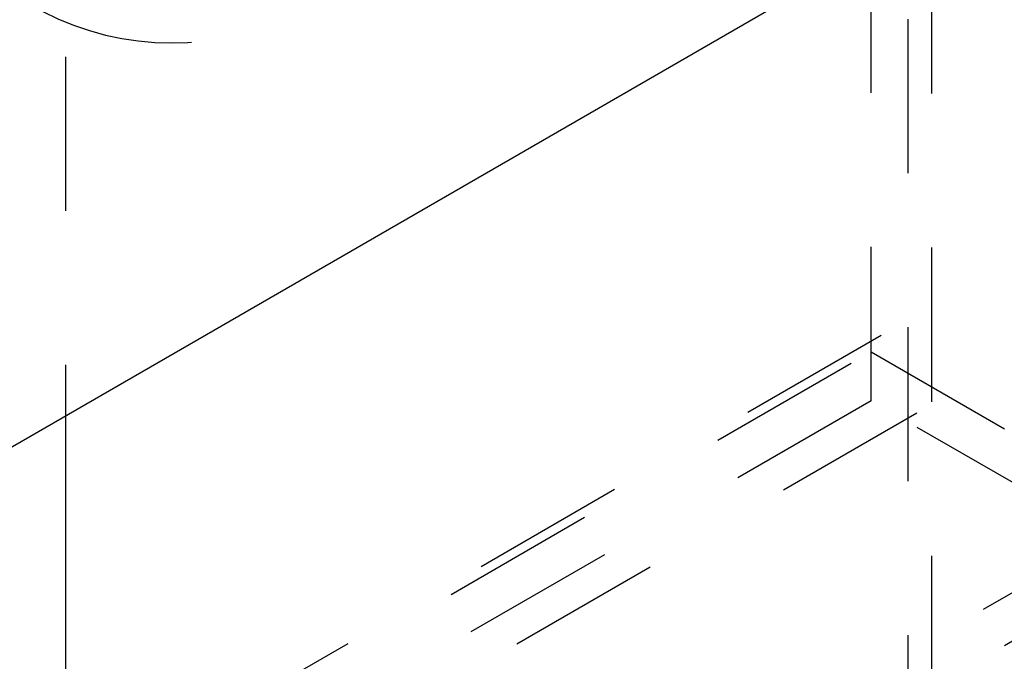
# Model space of a CAD drawing. Header units: inches. Extents: x 1907 to 2452, y -210 to -54.
# Tile 540 of 656: x 2010.269 to 2010.909, y -194.797 to -194.38. Entities that reach past the tile are written whole.
import ezdxf

# ---------------------------------------------------------------- set-up
doc = ezdxf.new("R2010")
doc.units = ezdxf.units.IN
doc.header["$LTSCALE"] = 0.5
doc.header["$MEASUREMENT"] = 0
doc.linetypes.add('HIDDEN', pattern=[0.225, 0.15, -0.075])
doc.layers.add('SID-M-H', color=4, linetype='HIDDEN')
doc.layers.add('SID-M-S', color=105, linetype='Continuous')

msp = doc.modelspace()

# ---------------------------------------------------------------- linework, layer by layer
at = {"layer": 'SID-M-H'}
for p, q in [((2010.846, -192.98005), (2010.846, -195.57012)), ((2010.299, -193.00455), (2010.299, -194.63763)), ((2010.8615, -193.52844), (2010.8615, -195.16185)), ((2012.54045, -193.8134), (2010.20199, -195.16337)), ((2010.21589, -195.18662), (2012.55435, -193.83666)), ((2010.82222, -194.62785), (2010.82222, -194.29462)), ((2011.17516, -194.38554), (2008.31262, -196.03805)), ((2008.34045, -196.08543), (2011.20299, -194.43292)), ((2008.81735, -195.75338), (2010.82222, -194.59599)), ((2010.82222, -194.59599), (2010.95264, -194.67128)), ((2010.82222, -194.62785), (2008.84518, -195.76917)), ((2010.93872, -194.6951), (2010.82222, -194.62785))]:
    msp.add_line(p, q, dxfattribs=at)
msp.add_arc((2010.36779, -194.21398), 0.18154, 242.60967, 297.39033, dxfattribs=at)
at = {"layer": 'SID-M-S'}
for p, q in [((2002.03339, -199.40926), (2015.11487, -191.85749)), ((2010.299, -194.63763), (2010.299, -196.36216))]:
    msp.add_line(p, q, dxfattribs=at)

doc.saveas('drawing.dxf')
